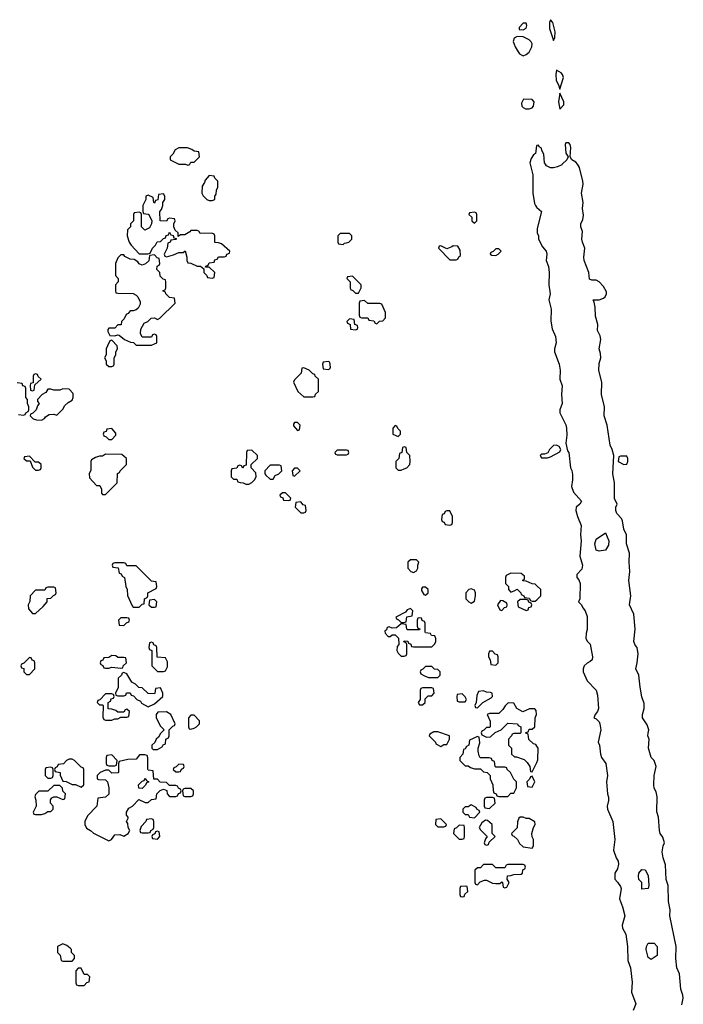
# Model space of a CAD drawing. Header units: inches. Extents: x 2701323 to 2964515, y 494916 to 722124.
# Tile 620 of 656: x 2876606 to 2880961, y 694490 to 700949. Entities that reach past the tile are written whole.
import ezdxf

# ---------------------------------------------------------------- set-up
doc = ezdxf.new("R2010")
doc.units = ezdxf.units.IN
doc.header["$MEASUREMENT"] = 0
for name, color, linetype in [('C8679', 7, 'Continuous'), ('C8689', 7, 'Continuous'), ('C8770', 7, 'Continuous'), ('C8780', 7, 'Continuous')]:
    doc.layers.add(name, color=color, linetype=linetype)

msp = doc.modelspace()

# ---------------------------------------------------------------- linework, layer by layer
at = {"layer": 'C8679', "color": 2, "elevation": 2}
for points in [[(2877695, 700000), (2877710, 699994), (2877722, 699998), (2877723, 700000)], [(2879957, 700000), (2879972.7, 699930), (2879973, 699810), (2879984, 699744), (2879990.5, 699730.5), (2879998, 699718), (2880000, 699716.3)], [(2876598, 698358), (2876630, 698354), (2876642, 698358), (2876646, 698370), (2876662, 698378), (2876666, 698390), (2876666, 698410), (2876658, 698430), (2876658, 698458), (2876646, 698470), (2876646, 698530), (2876642, 698542), (2876627.3, 698547.3), (2876622, 698562), (2876590, 698566)], [(2880000, 697236), (2879990, 697246), (2879968.4, 697248.4), (2879930, 697266), (2879907.3, 697267.3), (2879907.3, 697272.7), (2879918, 697282), (2879918, 697298), (2879896.4, 697316.4), (2879830, 697318), (2879798, 697302), (2879794, 697290), (2879794, 697250), (2879814, 697230), (2879814, 697210), (2879830, 697194), (2879856.4, 697203.6), (2879870, 697214), (2879894, 697190), (2879898, 697178), (2879914, 697170), (2879918, 697158), (2879950, 697154), (2879958, 697138), (2879970, 697134), (2879990, 697134), (2880000, 697144)], [(2880000, 696183.7), (2879994, 696194), (2879978, 696198), (2879947.3, 696227.3), (2879942, 696262), (2879926, 696270), (2879942, 696278), (2879950, 696294), (2879970, 696294), (2879986, 696310), (2879988, 696370), (2879998, 696390), (2879996.4, 696416.4), (2879987.3, 696427.3), (2879952.7, 696427.3), (2879908.8, 696408.9), (2879868, 696430), (2879850, 696466), (2879812.7, 696467.3), (2879791.6, 696448.4), (2879776.9, 696423.1), (2879750, 696398), (2879690, 696398), (2879674, 696390), (2879692.7, 696347.3), (2879694, 696310), (2879690, 696306), (2879670, 696306), (2879652.7, 696287.3), (2879638, 696282), (2879634, 696270), (2879638, 696258), (2879670, 696242), (2879696.4, 696243.6), (2879727.3, 696272.7), (2879766, 696290), (2879810, 696334), (2879874, 696330), (2879878, 696318), (2879894, 696310), (2879894, 696270), (2879890, 696266), (2879850, 696266), (2879838, 696262), (2879834, 696250), (2879814, 696230), (2879814, 696190), (2879834, 696170), (2879834, 696130), (2879852.7, 696112.7), (2879867.3, 696112.7), (2879916.9, 696096.9), (2879936.9, 696076.9), (2879954, 696050), (2879958, 696018), (2879970, 696014), (2880000, 696077.2)]]:
    msp.add_lwpolyline(points, dxfattribs=at)
for points in [[(2877850, 699926), (2877823.6, 699896.4), (2877819.6, 699880.4), (2877803.6, 699856.4), (2877802, 699810), (2877810, 699794), (2877834, 699770), (2877850, 699762), (2877870, 699762), (2877886, 699770), (2877886, 699790), (2877896.4, 699803.6), (2877898, 699830), (2877906, 699850), (2877906, 699890), (2877886, 699910), (2877882, 699922)], [(2877550, 699806), (2877518, 699802), (2877512.7, 699767.3), (2877498, 699762), (2877490, 699746), (2877486, 699750), (2877482, 699782), (2877450, 699798), (2877434, 699790), (2877434, 699770), (2877414, 699730), (2877414, 699690), (2877418, 699678), (2877450, 699674), (2877454, 699670), (2877474, 699630), (2877472, 699610), (2877456.9, 699583.1), (2877428.4, 699568.4), (2877406, 699590), (2877406, 699670), (2877402, 699682), (2877390, 699686), (2877358, 699682), (2877354, 699670), (2877354, 699630), (2877334, 699610), (2877334, 699590), (2877314, 699570), (2877312, 699530), (2877324.7, 699490), (2877338, 699470), (2877390, 699412), (2877447.3, 699412.7), (2877462, 699418), (2877478, 699450), (2877498, 699470), (2877508.7, 699491.3), (2877530, 699494), (2877550, 699514), (2877562, 699518), (2877567.3, 699532.7), (2877582, 699538), (2877590, 699554), (2877598, 699538), (2877612.7, 699532.7), (2877618, 699518), (2877634, 699514), (2877634, 699510), (2877630, 699506), (2877598, 699502), (2877594, 699490), (2877578, 699482), (2877574, 699450), (2877554, 699410), (2877558, 699398), (2877570, 699394), (2877614.6, 699405.4), (2877650, 699422), (2877678, 699422), (2877691.6, 699431.6), (2877702, 699390), (2877702, 699370), (2877710, 699354), (2877730, 699352), (2877770, 699332), (2877792, 699332), (2877814, 699314), (2877814, 699290), (2877834, 699270), (2877838, 699258), (2877870, 699254), (2877882, 699258), (2877886, 699290), (2877850, 699326), (2877826, 699326), (2877827.3, 699332.7), (2877842, 699338), (2877850, 699354), (2877882, 699358), (2877887.3, 699372.7), (2877902, 699378), (2877910, 699394), (2877950, 699394), (2877962, 699398), (2877966, 699410), (2877982, 699418), (2877986, 699430), (2877930, 699478), (2877910, 699486), (2877887.3, 699487.3), (2877886, 699530), (2877882, 699542), (2877867.3, 699547.3), (2877790, 699546), (2877782, 699562), (2877770, 699566), (2877730, 699566), (2877723.6, 699556.4), (2877690, 699538), (2877662, 699538), (2877646, 699526), (2877646, 699550), (2877627.3, 699567.3), (2877618, 699590), (2877618, 699610), (2877626, 699630), (2877622, 699642), (2877590, 699646), (2877578, 699642), (2877570, 699626), (2877528, 699630), (2877526, 699690), (2877536.4, 699703.6), (2877546, 699730), (2877546, 699750), (2877558, 699770), (2877558, 699790)], [(2879590, 699686), (2879558, 699682), (2879554, 699670), (2879572.7, 699652.7), (2879574, 699630), (2879590, 699614), (2879606, 699630), (2879606, 699670), (2879602, 699682)], [(2878770, 699546), (2878710, 699546), (2878694, 699530), (2878694, 699490), (2878698, 699478), (2878730, 699474), (2878738, 699482), (2878750, 699484.7), (2878766, 699490), (2878786, 699510), (2878786, 699530)], [(2879450, 699466), (2879442, 699458), (2879410, 699446), (2879370, 699466), (2879358, 699462), (2879354, 699450), (2879430, 699374), (2879470, 699374), (2879482, 699378), (2879487.3, 699392.7), (2879498, 699402), (2879496.4, 699436.4), (2879482, 699462)], [(2879750, 699446), (2879730, 699446), (2879712.7, 699427.3), (2879698, 699422), (2879694, 699410), (2879703.6, 699403.6), (2879730, 699402), (2879746, 699410), (2879766, 699430)], [(2877490, 699406), (2877458, 699402), (2877452.7, 699367.3), (2877432.7, 699347.3), (2877410, 699338), (2877390, 699348), (2877380.4, 699360.4), (2877356.4, 699376.4), (2877330, 699378), (2877296.4, 699396.4), (2877290, 699406), (2877270, 699406), (2877250, 699386), (2877234, 699350), (2877234, 699270), (2877252, 699250), (2877251.6, 699228.4), (2877234, 699210), (2877234, 699170), (2877238, 699158), (2877250, 699154), (2877350, 699152), (2877370, 699142), (2877382, 699130), (2877396.9, 699096.9), (2877396.9, 699083.1), (2877383.6, 699056.4), (2877370, 699046), (2877350, 699038), (2877330, 699038), (2877318, 699022), (2877305.4, 699014.6), (2877292.7, 698987.3), (2877274, 698970), (2877272.7, 698947.3), (2877250, 698946), (2877230, 698926), (2877190, 698926), (2877183.6, 698916.4), (2877183.6, 698903.6), (2877198, 698878), (2877230, 698874), (2877250, 698882), (2877259.6, 698879.6), (2877294, 698850), (2877332.7, 698832.7), (2877352, 698832), (2877370, 698814), (2877470, 698814), (2877490, 698822), (2877506, 698830), (2877506, 698870), (2877502, 698882), (2877490, 698886), (2877478, 698882), (2877470, 698866), (2877410, 698866), (2877398, 698890), (2877400.4, 698919.6), (2877422, 698958), (2877446, 698970), (2877468.4, 698991.6), (2877490, 698992), (2877510, 698982), (2877526, 698990), (2877626, 699090), (2877622, 699122), (2877590, 699126), (2877566, 699150), (2877562, 699162), (2877546, 699170), (2877562, 699178), (2877566, 699190), (2877566, 699230), (2877562, 699242), (2877547.3, 699247.3), (2877527.3, 699267.3), (2877526, 699290), (2877506, 699310), (2877507.3, 699332.7), (2877522, 699338), (2877526, 699350), (2877522, 699382), (2877507.3, 699387.3)], [(2878790, 699266), (2878758, 699262), (2878754, 699250), (2878774, 699230), (2878774, 699190), (2878778, 699178), (2878792.7, 699172.7), (2878810, 699154), (2878830, 699154), (2878846, 699190), (2878846, 699210)], [(2878870, 699106), (2878838, 699102), (2878834, 699090), (2878834, 699010), (2878838, 698998), (2878850, 698994), (2878890, 698994), (2878898, 698978), (2878930, 698974), (2878938, 698958), (2878950, 698954), (2878968.4, 698971.6), (2878990, 698974), (2879007.3, 698992.7), (2879007.3, 699027.3), (2878982, 699082), (2878970, 699086), (2878890, 699086)], [(2878770, 698986), (2878754, 698970), (2878758, 698958), (2878774, 698950), (2878778, 698918), (2878810, 698914), (2878822, 698918), (2878826, 698930), (2878822, 698942), (2878806, 698950), (2878802, 698982)], [(2877210, 698846), (2877198, 698842), (2877182, 698810), (2877174, 698790), (2877174, 698750), (2877162, 698730), (2877174, 698710), (2877174, 698690), (2877190, 698674), (2877210, 698674), (2877222, 698678), (2877226, 698690), (2877226, 698730), (2877238, 698750), (2877238, 698770), (2877248, 698790), (2877246, 698810)], [(2878630, 698706), (2878598, 698702), (2878594, 698690), (2878598, 698658), (2878630, 698654), (2878642, 698658), (2878646, 698670), (2878642, 698702)], [(2878470, 698666), (2878458, 698662), (2878454, 698630), (2878410, 698586), (2878402, 698570), (2878432, 698510), (2878470, 698474), (2878530, 698474), (2878542, 698478), (2878547.3, 698492.7), (2878566, 698510), (2878566, 698590), (2878546, 698610), (2878542, 698622), (2878530, 698626), (2878506, 698650)], [(2876710, 698626), (2876698, 698622), (2876694, 698610), (2876694, 698566), (2876678, 698562), (2876674, 698550), (2876678, 698518), (2876690, 698514), (2876702, 698518), (2876706, 698554), (2876746, 698590), (2876727.3, 698607.3), (2876722, 698622)], [(2876890, 698528), (2876870, 698518), (2876830, 698518), (2876810, 698526), (2876790, 698526), (2876776.9, 698503.1), (2876754, 698490), (2876722, 698458), (2876723.6, 698443.6), (2876734, 698430), (2876723.6, 698416.4), (2876714, 698390), (2876692.7, 698367.3), (2876678, 698362), (2876674, 698350), (2876694, 698330), (2876716.4, 698323.6), (2876750, 698322), (2876768.4, 698331.6), (2876776.4, 698343.6), (2876800.4, 698359.6), (2876830, 698362), (2876850, 698354), (2876890, 698394), (2876903.1, 698416.9), (2876923.1, 698436.9), (2876950, 698454), (2876958, 698470), (2876956.4, 698496.4), (2876930, 698526)], [(2877210, 698266), (2877178, 698262), (2877172.7, 698247.3), (2877158, 698242), (2877154, 698230), (2877158, 698218), (2877172.7, 698212.7), (2877190, 698194), (2877210, 698194), (2877236.4, 698223.6), (2877236.4, 698236.4)], [(2878430, 698306), (2878410, 698306), (2878403.6, 698296.4), (2878403.6, 698283.6), (2878430, 698254), (2878442, 698258), (2878446, 698290)], [(2879070, 698286), (2879054, 698270), (2879054, 698230), (2879090, 698214), (2879106, 698230), (2879106, 698250), (2879087.3, 698267.3), (2879082, 698282)], [(2878130, 698126), (2878098, 698122), (2878094, 698110), (2878092.7, 698027.3), (2878078, 698022), (2878070, 698006), (2878062, 698022), (2878050, 698026), (2878038, 698022), (2878030, 698006), (2877998, 698002), (2877994, 697990), (2877994, 697950), (2878010, 697934), (2878030, 697934), (2878038, 697918), (2878052.7, 697912.7), (2878071.6, 697911.6), (2878090, 697902), (2878110, 697902), (2878130, 697912), (2878148, 697930), (2878158, 697950), (2878156.4, 697976.4), (2878126, 698010), (2878126, 698030), (2878166, 698070), (2878166, 698090)], [(2878750, 698126), (2878690, 698126), (2878674, 698110), (2878678, 698098), (2878690, 698094), (2878750, 698094), (2878762, 698098), (2878766, 698110), (2878762, 698122)], [(2879130, 698146), (2879118, 698142), (2879114, 698110), (2879098, 698102), (2879094, 698070), (2879074, 698050), (2879074, 698010), (2879090, 697994), (2879110, 697994), (2879130, 698002), (2879146, 698010), (2879166, 698030), (2879168, 698050), (2879166, 698090), (2879146, 698110), (2879142, 698142)], [(2876670, 698086), (2876638, 698082), (2876634, 698070), (2876650, 698054), (2876674, 698054), (2876690, 698014), (2876710, 697994), (2876730, 697994), (2876742, 697998), (2876746, 698010), (2876746, 698030), (2876730, 698046), (2876707.3, 698047.3)], [(2877170, 698098), (2877150, 698086), (2877130, 698086), (2877103.6, 698076.4), (2877078, 698062), (2877074, 698050), (2877072.7, 697992.7), (2877062, 697970), (2877063.6, 697943.6), (2877110, 697894), (2877132.7, 697892.7), (2877142, 697870), (2877143.6, 697843.6), (2877150, 697834), (2877170, 697834), (2877246, 697910), (2877247.3, 697972.7), (2877262, 697978), (2877266, 697990), (2877306, 698030), (2877306, 698070), (2877276.4, 698096.4)], [(2878310, 698026), (2878250, 698026), (2878214, 697990), (2878214, 697970), (2878222, 697962), (2878250, 697934), (2878270, 697934), (2878282, 697958), (2878306, 697970), (2878326, 697990), (2878322, 698022)], [(2878430, 698006), (2878410, 698006), (2878394, 697990), (2878398, 697958), (2878410, 697954), (2878446, 697990)], [(2878350, 697846), (2878330, 697846), (2878314, 697830), (2878318, 697818), (2878332.7, 697812.7), (2878338, 697798), (2878370, 697794), (2878382, 697798), (2878386, 697810)], [(2878450, 697786), (2878418, 697782), (2878414, 697750), (2878450, 697714), (2878470, 697714), (2878482, 697718), (2878486, 697730), (2878482, 697762), (2878467.3, 697767.3)], [(2879430, 697726), (2879410, 697726), (2879398, 697722), (2879392.7, 697707.3), (2879378, 697702), (2879374, 697670), (2879378, 697658), (2879392.7, 697652.7), (2879398, 697638), (2879430, 697634), (2879442, 697638), (2879446, 697650), (2879446, 697690)], [(2877290, 697386), (2877230, 697386), (2877218, 697382), (2877214, 697370), (2877218, 697358), (2877252.7, 697352.7), (2877258, 697318), (2877272.7, 697312.7), (2877278, 697298), (2877294, 697290), (2877302, 697230), (2877312, 697210), (2877312.7, 697172.7), (2877343.6, 697103.6), (2877350, 697094), (2877390, 697094), (2877410, 697114), (2877422, 697118), (2877426, 697150), (2877442, 697158), (2877446, 697170), (2877446, 697190), (2877502, 697218), (2877506, 697230), (2877502, 697262), (2877470, 697266), (2877370, 697366), (2877310, 697366), (2877302, 697382)], [(2879210, 697406), (2879170, 697406), (2879154, 697390), (2879154, 697350), (2879174, 697330), (2879190, 697322), (2879210, 697334), (2879218, 697350), (2879218, 697370), (2879226, 697390)], [(2876830, 697226), (2876790, 697226), (2876778, 697222), (2876770, 697206), (2876710, 697206), (2876674, 697170), (2876672.7, 697132.7), (2876662, 697110), (2876663.6, 697083.6), (2876690, 697054), (2876710, 697054), (2876760.4, 697099.6), (2876786, 697130), (2876787.3, 697152.7), (2876810, 697154), (2876827.3, 697172.7), (2876842, 697178), (2876846, 697190), (2876842, 697222)], [(2879270, 697226), (2879250, 697226), (2879243.6, 697216.4), (2879243.6, 697203.6), (2879258, 697178), (2879270, 697174), (2879286, 697190), (2879286, 697210)], [(2879570, 697215.3), (2879554, 697210), (2879534, 697190), (2879534, 697150), (2879554, 697130), (2879570, 697122), (2879590, 697134), (2879598, 697170), (2879598, 697190), (2879590, 697206)], [(2877490, 697146), (2877458, 697142), (2877454, 697110), (2877470, 697094), (2877490, 697094), (2877502, 697098), (2877506, 697130)], [(2879170, 697086), (2879150, 697078), (2879138, 697062), (2879074, 697030), (2879078, 697018), (2879092.7, 697012.7), (2879110, 696994), (2879130, 696994), (2879142, 696998), (2879147.3, 697032.7), (2879182, 697038), (2879186, 697070)], [(2879762, 697138), (2879742, 697110), (2879758, 697078), (2879770, 697074), (2879787.3, 697092.7), (2879802, 697098), (2879806, 697110), (2879802, 697122), (2879776.4, 697136.4)], [(2879930, 697146), (2879890, 697146), (2879874, 697130), (2879878, 697098), (2879930, 697074), (2879942, 697078), (2879947.3, 697092.7), (2879962, 697098), (2879966, 697110), (2879962, 697122), (2879947.3, 697127.3), (2879942, 697142)], [(2877310, 697026), (2877270, 697026), (2877254, 697010), (2877258, 696978), (2877290, 696974), (2877307.3, 696992.7), (2877322, 696998), (2877326, 697010), (2877322, 697022)], [(2879230, 697026), (2879218, 697022), (2879214, 697010), (2879214, 696970), (2879218, 696958), (2879232.7, 696952.7), (2879230, 696946), (2879150, 696946), (2879146, 696950), (2879142, 696982), (2879110, 696986), (2879079.6, 696960.4), (2879050, 696958), (2879030, 696966), (2879018, 696962), (2879012.7, 696947.3), (2879002, 696938), (2879003.6, 696923.6), (2879023.6, 696903.6), (2879036.4, 696903.6), (2879050, 696914), (2879070, 696914), (2879092.7, 696892.7), (2879094, 696850), (2879083.6, 696836.4), (2879082, 696810), (2879090, 696794), (2879110, 696774), (2879130, 696774), (2879142, 696778), (2879146, 696790), (2879146, 696850), (2879142, 696862), (2879127.3, 696867.3), (2879130, 696874), (2879152.7, 696872.7), (2879158, 696858), (2879172.7, 696852.7), (2879178, 696838), (2879190, 696834), (2879310, 696834), (2879330, 696854), (2879338, 696870), (2879338, 696890), (2879330, 696906), (2879308.4, 696908.4), (2879302, 696922), (2879270, 696926), (2879266, 696930), (2879266, 696990), (2879262, 697002), (2879247.3, 697007.3), (2879242, 697022)], [(2877470, 696866), (2877458, 696862), (2877454, 696830), (2877458, 696818), (2877474, 696810), (2877474, 696710), (2877510, 696674), (2877550, 696674), (2877562, 696678), (2877576.4, 696703.6), (2877576.4, 696736.4), (2877562, 696762), (2877507.3, 696767.3), (2877506, 696830), (2877502, 696842), (2877487.3, 696847.3), (2877482, 696862)], [(2876670, 696766), (2876632.7, 696727.3), (2876618, 696722), (2876614, 696710), (2876618, 696698), (2876632.7, 696692.7), (2876634, 696670), (2876642, 696662), (2876650, 696654), (2876670, 696654), (2876706, 696690), (2876706, 696730), (2876702, 696742), (2876687.3, 696747.3), (2876682, 696762)], [(2877210, 696778), (2877190, 696766), (2877158, 696762), (2877152.7, 696747.3), (2877138, 696742), (2877134, 696730), (2877138, 696718), (2877152.7, 696712.7), (2877158, 696698), (2877170, 696694), (2877190, 696694), (2877210, 696702), (2877270, 696694), (2877282, 696698), (2877286, 696710), (2877306, 696730), (2877302, 696762), (2877290, 696766), (2877250, 696766), (2877236.4, 696776.4)], [(2879710, 696806), (2879690, 696806), (2879682, 696790), (2879682, 696770), (2879694, 696750), (2879698, 696718), (2879730, 696714), (2879746, 696730), (2879746, 696770), (2879742, 696782), (2879727.3, 696787.3)], [(2879310, 696706), (2879270, 696706), (2879252.7, 696687.3), (2879238, 696682), (2879234, 696670), (2879238, 696658), (2879263.6, 696643.6), (2879290, 696634), (2879350, 696634), (2879366, 696650), (2879366, 696670), (2879350, 696686), (2879327.3, 696687.3)], [(2877290, 696666), (2877278, 696662), (2877274, 696650), (2877252, 696630), (2877252, 696568), (2877234, 696530), (2877238, 696518), (2877250, 696514), (2877290, 696514), (2877302, 696518), (2877307.3, 696532.7), (2877330, 696534), (2877338, 696518), (2877352.7, 696512.7), (2877374, 696490), (2877398, 696478), (2877405.4, 696465.4), (2877450, 696442), (2877490, 696462), (2877546, 696510), (2877546, 696530), (2877530, 696566), (2877498, 696562), (2877494, 696530), (2877490, 696526), (2877448.4, 696528.4), (2877410, 696566), (2877387.3, 696567.3), (2877366, 696590), (2877343.1, 696603.1), (2877310, 696658)], [(2877210, 696526), (2877170, 696526), (2877132.7, 696487.3), (2877118, 696482), (2877114, 696470), (2877130, 696454), (2877150, 696454), (2877154, 696450), (2877152.7, 696372.7), (2877158, 696358), (2877170, 696354), (2877210, 696354), (2877230, 696362), (2877250, 696362), (2877270, 696374), (2877310, 696374), (2877322, 696378), (2877326, 696410), (2877310, 696426), (2877298, 696422), (2877290, 696406), (2877250, 696406), (2877236.4, 696416.4), (2877210, 696426), (2877187.3, 696427.3), (2877186, 696470), (2877202, 696478), (2877207.3, 696492.7), (2877222, 696498), (2877226, 696510), (2877222, 696522)], [(2879310, 696566), (2879250, 696566), (2879238, 696562), (2879234, 696550), (2879234, 696490), (2879222, 696470), (2879230, 696454), (2879250, 696454), (2879266, 696470), (2879267.3, 696492.7), (2879287.3, 696512.7), (2879310, 696514), (2879326, 696530), (2879322, 696562)], [(2879510, 696526), (2879478, 696522), (2879474, 696510), (2879478, 696478), (2879490, 696474), (2879530, 696474), (2879538, 696490), (2879530, 696506)], [(2879650, 696546), (2879618, 696542), (2879605.4, 696514.6), (2879602, 696470), (2879594, 696450), (2879598, 696438), (2879610, 696434), (2879646, 696470), (2879700.4, 696499.6), (2879708, 696510), (2879706, 696530), (2879696.4, 696536.4), (2879670, 696538)], [(2877570, 696408), (2877512.7, 696407.3), (2877502, 696390), (2877502, 696370), (2877530, 696314), (2877554, 696290), (2877530, 696266), (2877518, 696242), (2877502, 696230), (2877492.7, 696207.3), (2877474, 696190), (2877474, 696170), (2877482, 696162), (2877510, 696162), (2877542, 696178), (2877547.3, 696192.7), (2877562, 696198), (2877566, 696230), (2877582, 696238), (2877586, 696250), (2877586, 696290), (2877610, 696314), (2877622, 696318), (2877626, 696330), (2877598, 696390)], [(2877750, 696386), (2877730, 696386), (2877714, 696370), (2877714, 696310), (2877718, 696298), (2877730, 696294), (2877750, 696302), (2877766, 696310), (2877786, 696330), (2877786, 696350)], [(2879350, 696278), (2879323.6, 696276.4), (2879298, 696262), (2879294, 696250), (2879334, 696210), (2879338, 696198), (2879370, 696182), (2879390, 696194), (2879410, 696194), (2879426, 696230), (2879426, 696250)], [(2879610, 696246), (2879558, 696222), (2879554, 696190), (2879538, 696182), (2879530, 696166), (2879518, 696162), (2879514, 696130), (2879494, 696110), (2879494, 696090), (2879530, 696054), (2879550, 696054), (2879563.6, 696043.6), (2879590, 696034), (2879630, 696034), (2879650, 696014), (2879674, 696010), (2879694, 695990), (2879694, 695970), (2879712, 695930), (2879712.7, 695892.7), (2879718, 695878), (2879734, 695870), (2879738, 695858), (2879750, 695854), (2879810, 695854), (2879830, 695874), (2879850, 695874), (2879866, 695910), (2879866, 695950), (2879850, 695966), (2879828, 696010), (2879806, 696030), (2879802, 696042), (2879790, 696046), (2879730, 696046), (2879726, 696050), (2879722, 696082), (2879706, 696090), (2879702, 696102), (2879687.3, 696107.3), (2879627.3, 696107.3), (2879620.4, 696120.4), (2879615.3, 696150), (2879615.3, 696170), (2879626, 696206), (2879622, 696242)], [(2877427.3, 696127.3), (2877392.7, 696127.3), (2877370, 696098), (2877316.4, 696096.4), (2877258, 696082), (2877254, 696070), (2877254, 696010), (2877250, 696008), (2877210, 696006), (2877190, 696026), (2877170, 696026), (2877134, 696010), (2877114, 695990), (2877114, 695970), (2877123.6, 695963.6), (2877170, 695962), (2877182, 695950), (2877191.3, 695910), (2877191.6, 695868.4), (2877170, 695848), (2877118, 695842), (2877112, 695790), (2877050, 695726), (2877034, 695690), (2877034, 695670), (2877045.4, 695645.4), (2877071.2, 695631.1), (2877090, 695612), (2877190, 695562), (2877208, 695572), (2877230, 695602), (2877263.6, 695603.6), (2877290, 695592), (2877318, 695610), (2877328, 695630), (2877318, 695650), (2877316.4, 695676.4), (2877308, 695690), (2877318, 695710), (2877318, 695718), (2877306, 695730), (2877308, 695750), (2877323.1, 695776.9), (2877346, 695790), (2877387.3, 695832.7), (2877430, 695814), (2877450, 695814), (2877470, 695834), (2877502, 695838), (2877506, 695870), (2877527.3, 695892.7), (2877550, 695902), (2877572.7, 695892.7), (2877574, 695870), (2877590, 695854), (2877630, 695854), (2877642, 695858), (2877647.3, 695872.7), (2877662, 695878), (2877666, 695890), (2877662, 695902), (2877647.3, 695907.3), (2877642, 695922), (2877630, 695926), (2877590, 695926), (2877570, 695946), (2877528, 695948), (2877510, 695966), (2877487.3, 695967.3), (2877482, 696022), (2877450, 696026), (2877446, 696030), (2877447.3, 696107.3), (2877442, 696122)], [(2877210, 696126), (2877178, 696122), (2877174, 696110), (2877174, 696070), (2877178, 696058), (2877190, 696054), (2877230, 696054), (2877242, 696058), (2877246, 696090)], [(2876950, 696098), (2876930, 696098), (2876914, 696090), (2876892.7, 696067.3), (2876858, 696062), (2876852.7, 696047.3), (2876838, 696042), (2876834, 696030), (2876838, 696018), (2876871.6, 696011.6), (2876872.7, 695992.7), (2876890, 695954), (2876911.6, 695951.6), (2876950, 695932), (2876971.6, 695931.6), (2877010, 695914), (2877026, 695930), (2877026, 696030), (2877022, 696042), (2877010, 696046), (2876966, 696090)], [(2877650, 696066), (2877632.7, 696047.3), (2877618, 696042), (2877614, 696030), (2877630, 696014), (2877650, 696014), (2877662, 696018), (2877667.3, 696032.7), (2877682, 696038), (2877686, 696050), (2877682, 696062)], [(2876810, 696046), (2876778, 696042), (2876774, 696030), (2876774, 695990), (2876790, 695974), (2876810, 695974), (2876822, 695978), (2876826, 695990), (2876826, 696030), (2876822, 696042)], [(2879970, 695986), (2879958, 695982), (2879952.7, 695967.3), (2879934, 695950), (2879938, 695918), (2879970, 695914), (2879986, 695950)], [(2876870, 695926), (2876830, 695926), (2876790, 695888), (2876732.7, 695887.3), (2876710, 695866), (2876704.7, 695850), (2876712, 695830), (2876714, 695790), (2876694, 695750), (2876698, 695738), (2876710, 695734), (2876750, 695734), (2876770, 695742), (2876790, 695754), (2876810, 695754), (2876826, 695770), (2876826, 695790), (2876808, 695810), (2876808.4, 695831.6), (2876816.4, 695843.6), (2876830, 695852), (2876850, 695852), (2876890, 695834), (2876902, 695838), (2876906, 695870), (2876888.4, 695888.4), (2876887.3, 695907.3)], [(2877410, 695906), (2877387.3, 695907.3), (2877386, 695930), (2877410, 695954), (2877422, 695958), (2877430, 695974), (2877438, 695958), (2877454, 695950), (2877438, 695942), (2877432.7, 695927.3)], [(2877730, 695906), (2877690, 695906), (2877678, 695902), (2877674, 695890), (2877678, 695858), (2877690, 695854), (2877730, 695854), (2877742, 695858), (2877746, 695870), (2877746, 695890)], [(2879570, 695798), (2879550, 695786), (2879530, 695786), (2879514, 695770), (2879514, 695750), (2879530, 695734), (2879550, 695734), (2879558, 695718), (2879590, 695714), (2879626, 695750), (2879622, 695762), (2879606, 695770), (2879602, 695782)], [(2879710, 695846), (2879670, 695846), (2879658, 695842), (2879654, 695830), (2879654, 695790), (2879658, 695778), (2879690, 695774), (2879726, 695810), (2879722, 695842)], [(2877470, 695706), (2877438, 695702), (2877434, 695690), (2877403.6, 695656.4), (2877394, 695630), (2877398, 695618), (2877410, 695614), (2877450, 695614), (2877462, 695618), (2877466, 695630), (2877482, 695638), (2877486, 695650), (2877486, 695690), (2877482, 695702)], [(2879370, 695706), (2879338, 695702), (2879334, 695670), (2879350, 695654), (2879390, 695654), (2879402, 695658), (2879406, 695670)], [(2879490, 695666), (2879472.7, 695647.3), (2879458, 695642), (2879454, 695610), (2879490, 695574), (2879510, 695574), (2879522, 695578), (2879526, 695590), (2879526, 695650), (2879522, 695662)], [(2879662, 695698), (2879639.6, 695680.4), (2879622, 695650), (2879630, 695634), (2879674, 695590), (2879663.6, 695576.4), (2879654, 695550), (2879658, 695538), (2879670, 695534), (2879682, 695538), (2879687.3, 695552.7), (2879726, 695590), (2879706, 695610), (2879706, 695670), (2879676.4, 695696.4)], [(2879910, 695718), (2879890, 695718), (2879882, 695710), (2879872.7, 695687.3), (2879871.6, 695648.4), (2879834, 695610), (2879838, 695598), (2879850, 695594), (2879872, 695570), (2879885.4, 695545.4), (2879910, 695522), (2879970, 695514), (2879978, 695530), (2879978, 695570), (2879968.4, 695588.4), (2879968, 695610), (2879978, 695650), (2879988, 695670), (2879987.3, 695687.3), (2879950, 695708), (2879930, 695708)], [(2877510, 695626), (2877498, 695622), (2877492.7, 695607.3), (2877478, 695602), (2877474, 695590), (2877478, 695578), (2877510, 695574), (2877526, 695590), (2877522, 695622)], [(2879910, 695406), (2879810, 695406), (2879798, 695402), (2879790, 695386), (2879730, 695386), (2879710, 695406), (2879650, 695406), (2879630, 695386), (2879610, 695386), (2879594, 695370), (2879594, 695290), (2879598, 695278), (2879610, 695274), (2879627.3, 695292.7), (2879656.4, 695303.6), (2879670, 695304.7), (2879710, 695284.7), (2879730, 695282), (2879758, 695282), (2879770, 695294), (2879774, 695290), (2879778, 695258), (2879790, 695254), (2879802, 695258), (2879818, 695290), (2879806, 695310), (2879807.3, 695332.7), (2879830, 695334), (2879850, 695342), (2879896.4, 695343.6), (2879906, 695350), (2879907.3, 695372.7), (2879922, 695378), (2879926, 695390), (2879922, 695402)], [(2879530, 695266), (2879498, 695262), (2879494, 695250), (2879494, 695210), (2879498, 695198), (2879510, 695194), (2879522, 695198), (2879527.3, 695212.7), (2879546, 695230), (2879542, 695262)], [(2876890, 694886), (2876854, 694870), (2876854, 694830), (2876871.6, 694811.6), (2876878, 694778), (2876890, 694774), (2876950, 694774), (2876966, 694790), (2876966, 694810), (2876946, 694830), (2876946, 694850), (2876938, 694858), (2876916.4, 694876.4)], [(2877010, 694726), (2876990, 694726), (2876974, 694710), (2876974, 694630), (2876978, 694618), (2876990, 694614), (2877030, 694614), (2877047.3, 694632.7), (2877062, 694638), (2877066, 694670), (2877050, 694686), (2877030, 694686), (2877026, 694690)]]:
    msp.add_lwpolyline(points, close=True, dxfattribs=at)
at = {"layer": 'C8689', "color": 2, "elevation": 2}
for points in [[(2880166.4, 700000), (2880163.2, 699996.8), (2880136.4, 699983.6), (2880110, 699978), (2880090, 699976.8), (2880063, 699990), (2880057, 700000)], [(2880952.5, 694487.5), (2880961.2, 694530), (2880959, 694550), (2880944.5, 694590), (2880936, 694690), (2880919.5, 694730), (2880912.3, 694790), (2880913.2, 694870), (2880873.2, 695070), (2880875.3, 695110), (2880864.1, 695164.1), (2880862, 695270), (2880849.5, 695309.5), (2880844.8, 695404.8), (2880829.6, 695450), (2880822.9, 695490), (2880829.6, 695529.6), (2880838, 695550), (2880825.7, 695585.7), (2880809.7, 695610), (2880804.7, 695630), (2880798.4, 695718.4), (2880787.7, 695752.3), (2880789.5, 695850), (2880783.7, 695883.7), (2880770, 695908.7), (2880767.3, 695930), (2880769.6, 695990.4), (2880782, 696050), (2880768.8, 696088.9), (2880750, 696108), (2880733.2, 696170), (2880737.2, 696230), (2880729.4, 696250), (2880729.5, 696269.5), (2880734, 696290), (2880724.1, 696324.1), (2880694, 696370), (2880694, 696390), (2880703.7, 696430), (2880703.7, 696463.7), (2880690, 696506), (2880677.2, 696570), (2880669.5, 696649.5), (2880649.3, 696690), (2880659.3, 696730), (2880665.2, 696790), (2880658, 696830), (2880645.6, 696845.6), (2880637.2, 696870), (2880644.5, 696950), (2880637.2, 697050), (2880607, 697110), (2880617.2, 697170), (2880602.7, 697270), (2880609.3, 697330), (2880606, 697390), (2880609, 697450), (2880589, 697510), (2880588.7, 697570), (2880570, 697606), (2880562, 697662), (2880556, 697676), (2880525.2, 697710), (2880518, 697730), (2880518, 697750), (2880526, 697770), (2880508.7, 697808.7), (2880509.2, 697910), (2880498, 697970), (2880506, 698090), (2880495.3, 698130), (2880482, 698158), (2880460.9, 698290), (2880440.9, 698350), (2880444.5, 698410), (2880425.1, 698490), (2880426, 698570), (2880407.2, 698647.2), (2880410, 698694), (2880419, 698730), (2880418, 698758), (2880409.4, 698790), (2880420.9, 698850), (2880414.8, 698874.8), (2880397.2, 698910), (2880400.9, 698950), (2880383.9, 699003.9), (2880382.7, 699062.7), (2880376.4, 699096.4), (2880369.2, 699110), (2880410, 699111.3), (2880438, 699122), (2880448.8, 699131.1), (2880458, 699150), (2880456.4, 699163.6), (2880438, 699198), (2880409.3, 699229.3), (2880390, 699239), (2880360.2, 699240.2), (2880345.6, 699245.6), (2880341.2, 699290), (2880309.6, 699370), (2880307.6, 699390), (2880315.3, 699450), (2880299.3, 699490), (2880296, 699510), (2880300.2, 699560.2), (2880289, 699590), (2880289.2, 699610), (2880302, 699638), (2880306, 699666), (2880299, 699710), (2880303.7, 699750), (2880292.3, 699810), (2880303.7, 699870), (2880302.7, 699890), (2880280.2, 699980.2), (2880266, 700000)], [(2880000, 699716.3), (2880031, 699690), (2880002, 699578), (2880002, 699550), (2880011, 699530), (2880011.3, 699510), (2880038, 699458), (2880061, 699430), (2880066, 699410), (2880061, 699370), (2880076.3, 699330), (2880081, 699290), (2880078.8, 699210), (2880087.3, 699150), (2880078.8, 699110), (2880093.4, 699050), (2880091.2, 698971.1), (2880101.4, 698921.4), (2880122, 698870), (2880126.8, 698830), (2880114.8, 698790), (2880116, 698770), (2880146.8, 698690), (2880153, 698650), (2880151, 698590), (2880166.4, 698546.4), (2880160.7, 698490), (2880166, 698430), (2880151.3, 698390), (2880151.3, 698370), (2880190, 698291.3), (2880195.3, 698270), (2880196.4, 698223.6), (2880190.8, 698170), (2880201, 698121), (2880210.8, 698110), (2880221, 698010), (2880230.5, 697990.5), (2880234.8, 697965.2), (2880234.8, 697930), (2880226.4, 697886.4), (2880241, 697850), (2880294, 697790), (2880282, 697770), (2880258, 697750), (2880256, 697730), (2880266, 697690), (2880290.8, 697630), (2880286, 697570), (2880290.9, 697530.9), (2880281, 697430), (2880298.8, 697370), (2880295.3, 697344.7), (2880262, 697310), (2880262, 697290), (2880275.3, 697275.3), (2880284.7, 697250), (2880282, 697150), (2880274, 697130), (2880294, 697110), (2880302, 697090), (2880318, 697070), (2880330, 697034), (2880330.7, 696949.3), (2880323.6, 696923.6), (2880322, 696890), (2880332, 696870), (2880350, 696852), (2880364.7, 696770), (2880362, 696750), (2880350, 696738), (2880330, 696728.7), (2880311.3, 696710), (2880304.7, 696690), (2880304.7, 696670), (2880331.2, 696611.1), (2880390, 696551.3), (2880398, 696518), (2880404.7, 696430), (2880398, 696410), (2880382, 696390), (2880374, 696370), (2880390, 696362), (2880410, 696342), (2880414, 696330), (2880419.1, 696290), (2880402, 696210), (2880411, 696190), (2880418, 696130), (2880424.7, 696110), (2880452.7, 696070), (2880462.8, 695990), (2880458, 695950), (2880464.7, 695870), (2880470.5, 695849.5), (2880470, 695826), (2880461, 695790), (2880462.8, 695770), (2880499.1, 695690), (2880512.4, 695570), (2880502, 695502), (2880521, 695450), (2880533, 695430), (2880536.3, 695410), (2880530, 695378), (2880512, 695350), (2880512, 695310), (2880530, 695292), (2880550, 695262), (2880553, 695250), (2880542, 695182), (2880562.8, 695130), (2880576.3, 695070), (2880558.8, 695010), (2880561, 694990), (2880584.7, 694950), (2880594, 694870), (2880596.9, 694776.9), (2880614, 694730), (2880624.7, 694635.3), (2880622, 694570), (2880650, 694494), (2880631, 694450)], [(2880000, 697144), (2880026, 697170), (2880026, 697210), (2880000, 697236)], [(2880000, 696077.2), (2880007.3, 696092.7), (2880008, 696170), (2880000, 696183.7)]]:
    msp.add_lwpolyline(points, dxfattribs=at)
for points in [[(2880130, 698158), (2880110, 698155.3), (2880082, 698130), (2880072.7, 698107.3), (2880050, 698098), (2880030, 698098), (2880022, 698090), (2880030, 698074), (2880070, 698074), (2880090, 698082), (2880150, 698114), (2880158, 698130), (2880146, 698150)], [(2880590, 698086), (2880550, 698086), (2880538, 698082), (2880534, 698050), (2880570, 698032), (2880590, 698034), (2880598, 698050), (2880598, 698070)], [(2880410, 697462), (2880390, 697468), (2880381.2, 697510), (2880390, 697542), (2880450, 697582), (2880472.7, 697530), (2880470, 697502), (2880450, 697469)], [(2880690, 695246), (2880688, 695290), (2880669.5, 695309.5), (2880666, 695330), (2880669.5, 695350.5), (2880690, 695374), (2880710, 695372), (2880730, 695334), (2880734.8, 695270), (2880730, 695249)], [(2880750, 694784), (2880730, 694798), (2880717.2, 694850), (2880719, 694870), (2880730, 694891), (2880770, 694890.7), (2880790.6, 694869.4), (2880790.5, 694809.5)]]:
    msp.add_lwpolyline(points, close=True, dxfattribs=at)
at = {"layer": 'C8770', "color": 2, "elevation": 2}
for points in [[(2879930, 700926), (2879910, 700926), (2879883.6, 700896.4), (2879884.7, 700884.7), (2879910, 700882), (2879930, 700894), (2879935.3, 700910)], [(2879870, 700838), (2879851.6, 700828.4), (2879845.4, 700805.4), (2879858, 700770), (2879876.9, 700736.9), (2879885.4, 700725.4), (2879910, 700711.3), (2879930, 700721), (2879950, 700734.8), (2879967.3, 700770), (2879969.4, 700790), (2879962.9, 700802.9), (2879950, 700817.2), (2879910, 700835.3)], [(2879911.6, 700428.4), (2879899.6, 700400.4), (2879902, 700382), (2879910, 700372), (2879924.7, 700364.7), (2879950, 700364.7), (2879970, 700371), (2879978.4, 700381.6), (2879982.7, 700410), (2879970, 700425.2)]]:
    msp.add_lwpolyline(points, close=True, dxfattribs=at)
for points in [[(2880000, 700122.7), (2879998, 700122), (2879992, 700070), (2879978, 700062), (2879962.8, 700037.2), (2879954.8, 700010), (2879957, 700000)], [(2877723, 700000), (2877730, 700014), (2877750, 700014), (2877786, 700050), (2877782, 700082), (2877750, 700086), (2877736.4, 700096.4), (2877707.3, 700107.3), (2877650, 700108), (2877625.4, 700094.6), (2877610, 700066), (2877594, 700050), (2877594, 700030), (2877650, 700002), (2877690, 700002), (2877695, 700000)]]:
    msp.add_lwpolyline(points, dxfattribs=at)
at = {"layer": 'C8780', "color": 2, "elevation": 2}
for points in [[(2880090, 700948.7), (2880083, 700930), (2880083.8, 700890), (2880110, 700812), (2880119, 700830), (2880119.3, 700870), (2880104, 700930)], [(2880130, 700618), (2880124.9, 700590), (2880126.7, 700550), (2880142, 700522), (2880150, 700494), (2880174, 700570), (2880168.7, 700590), (2880160.2, 700600.2)], [(2880150, 700466), (2880141.6, 700410), (2880150, 700362), (2880178, 700390), (2880178, 700410)]]:
    msp.add_lwpolyline(points, close=True, dxfattribs=at)
for points in [[(2880057, 700000), (2880051.1, 700010), (2880046, 700066), (2880032.3, 700090), (2880030, 700106), (2880015.3, 700115.3), (2880010, 700126), (2880000, 700122.7)], [(2880266, 700000), (2880255.1, 700015.1), (2880228.7, 700030), (2880218, 700050), (2880224, 700110), (2880219, 700130), (2880210, 700142), (2880190, 700142), (2880185.5, 700130), (2880190, 700074), (2880204.7, 700050), (2880196, 700030), (2880166.4, 700000)]]:
    msp.add_lwpolyline(points, dxfattribs=at)

doc.saveas('drawing.dxf')
